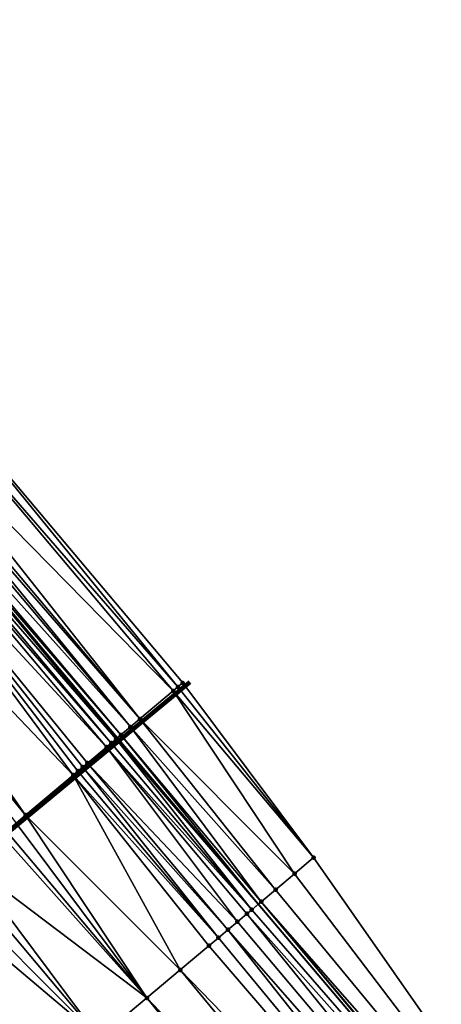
# Model space of a CAD drawing. Header units: feet. Extents: x 2004186 to 2014793, y 836912 to 864902.
# Tile 432 of 656: x 2008470 to 2008484, y 850728 to 850759. Entities that reach past the tile are written whole.
import ezdxf

# ---------------------------------------------------------------- set-up
doc = ezdxf.new("R2010")
doc.units = ezdxf.units.FT
doc.header["$LTSCALE"] = 100
doc.header["$MEASUREMENT"] = 0
for name, color, linetype, lineweight in [('EP_Travel Lane', 5, 'Continuous', 40), ('Notes', 4, 'Continuous', 0), ('Road Shots', 4, 'Continuous', 200), ('Road X-Section', 30, 'Continuous', 13)]:
    doc.layers.add(name, color=color, linetype=linetype, lineweight=lineweight)
doc.layers.add('I-77 SB_MM21-27-Surface-Border', color=7, linetype='Continuous')
doc.layers.add('I-77 SB_MM21-27-Surface-TIN', color=7, linetype='Continuous')

msp = doc.modelspace()

# ---------------------------------------------------------------- linework, layer by layer
at = {"layer": 'EP_Travel Lane'}
msp.add_polyline3d([(2008568.118986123, 850623.7348410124, 429.1415845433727), (2008555.294258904, 850639.0818062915, 429.2037118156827), (2008542.469565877, 850654.4287306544, 429.2802921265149), (2008529.644889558, 850669.7756350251, 429.3639603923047), (2008516.753164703, 850685.055972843, 429.4279458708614), (2008503.828511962, 850700.3188224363, 429.4788442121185), (2008490.903844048, 850715.5816899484, 429.521387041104), (2008477.979187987, 850730.8445434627, 429.5704677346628), (2008473.453673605, 850736.190181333, 429.6158639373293), (2008465.086452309, 850746.137184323, 429.6567530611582), (2008452.212257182, 850761.4421049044, 429.7890533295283), (2008439.338012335, 850776.7470845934, 429.9015723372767), (2008426.463593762, 850792.0522708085, 429.9449646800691), (2008413.589155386, 850807.3574805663, 429.9805271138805), (2008400.714743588, 850822.6626587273, 430.0266444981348), (2008387.84048668, 850837.9676527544, 430.1343618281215), (2008374.966166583, 850853.2727219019, 430.2169492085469), (2008362.094942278, 850868.5743396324, 430.3061332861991), (2008349.220727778, 850883.879586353, 430.3722083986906), (2008336.346591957, 850899.1847395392, 430.4671783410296), (2008323.472519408, 850914.4898175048, 430.5854128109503), (2008310.598384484, 850929.7949696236, 430.6807183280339)], dxfattribs=at)
at = {"layer": 'I-77 SB_MM21-27-Surface-Border', "color": 3, "linetype": 'ByBlock', "lineweight": -2}
msp.add_polyline3d([(2008313.265456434, 850932.0397088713, 430.4462198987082), (2008325.680614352, 850916.3481111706, 430.4180374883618), (2008337.942627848, 850900.5278790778, 430.3563393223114), (2008351.581735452, 850885.8667898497, 430.1532137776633), (2008364.149939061, 850870.3039439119, 430.1222538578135), (2008377.327920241, 850855.2619752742, 430.015648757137), (2008389.749330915, 850839.5753036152, 429.9965065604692), (2008402.629557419, 850824.2752688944, 429.9017488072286), (2008415.509854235, 850808.9751506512, 429.8349345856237), (2008428.84914825, 850794.0614539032, 429.7645857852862), (2008441.270611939, 850778.3747192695, 429.7665534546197), (2008453.844923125, 850762.8169718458, 429.7070570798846), (2008467.183865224, 850747.9036931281, 429.4968168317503), (2008475.55493039, 850737.959955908, 429.4500846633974), (2008479.759126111, 850732.3428559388, 429.4488684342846), (2008491.259615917, 850715.881105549, 429.5149833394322), (2008505.667329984, 850701.8664038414, 429.4340807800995), (2008516.843473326, 850685.1319749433, 429.4266296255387), (2008530.043520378, 850670.1115403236, 429.3620999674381), (2008542.884883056, 850654.7786933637, 429.2790402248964), (2008555.722484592, 850639.4426681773, 429.1978654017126), (2008568.178277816, 850623.78480283, 429.1413460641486)], dxfattribs=at)
at = {"layer": 'I-77 SB_MM21-27-Surface-TIN', "color": 128, "linetype": 'ByBlock', "lineweight": -2}
for points in [[(2008475.248972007, 850737.7022943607, 429.468230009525), (2008466.877919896, 850747.6460160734, 429.5201526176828), (2008466.113071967, 850747.001805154, 429.5846112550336)], [(2008475.401939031, 850737.8311395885, 429.4543195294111), (2008467.183865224, 850747.9036931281, 429.4968168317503), (2008466.877919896, 850747.6460160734, 429.5201526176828)], [(2008475.401939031, 850737.8311395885, 429.4543195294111), (2008466.877919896, 850747.6460160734, 429.5201526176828), (2008475.248972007, 850737.7022943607, 429.468230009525)], [(2008475.55493039, 850737.959955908, 429.4500846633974), (2008467.183865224, 850747.9036931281, 429.4968168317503), (2008475.401939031, 850737.8311395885, 429.4543195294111)], [(2008474.178189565, 850736.8003935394, 429.5603236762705), (2008466.113071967, 850747.001805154, 429.5846112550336), (2008465.807142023, 850746.7441098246, 429.6140634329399)], [(2008475.248972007, 850737.7022943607, 429.468230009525), (2008466.113071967, 850747.001805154, 429.5846112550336), (2008474.178189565, 850736.8003935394, 429.5603236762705)], [(2008474.178189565, 850736.8003935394, 429.5603236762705), (2008465.807142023, 850746.7441098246, 429.6140634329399), (2008465.654171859, 850746.615268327, 429.6267254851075)], [(2008473.872238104, 850736.5427237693, 429.5812211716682), (2008465.501193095, 850746.4864370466, 429.635967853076), (2008465.195218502, 850746.2287947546, 429.6476686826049)], [(2008473.872238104, 850736.5427237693, 429.5812211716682), (2008465.654171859, 850746.615268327, 429.6267254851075), (2008465.501193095, 850746.4864370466, 429.635967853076)], [(2008474.178189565, 850736.8003935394, 429.5603236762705), (2008465.654171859, 850746.615268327, 429.6267254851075), (2008473.872238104, 850736.5427237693, 429.5812211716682)], [(2008473.413326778, 850736.1562002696, 429.6188746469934), (2008465.086452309, 850746.137184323, 429.6567530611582), (2008464.88927875, 850745.9711110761, 429.6732214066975)], [(2008473.566300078, 850736.2850380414, 429.6074596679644), (2008465.195218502, 850746.2287947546, 429.6476686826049), (2008465.086452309, 850746.137184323, 429.6567530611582)], [(2008473.566300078, 850736.2850380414, 429.6074596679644), (2008465.086452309, 850746.137184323, 429.6567530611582), (2008473.453673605, 850736.190181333, 429.6158639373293)], [(2008473.413326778, 850736.1562002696, 429.6188746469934), (2008473.453673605, 850736.190181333, 429.6158639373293), (2008465.086452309, 850746.137184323, 429.6567530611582)], [(2008473.872238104, 850736.5427237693, 429.5812211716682), (2008465.195218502, 850746.2287947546, 429.6476686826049), (2008473.566300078, 850736.2850380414, 429.6074596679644)], [(2008473.107354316, 850735.8985554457, 429.6314227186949), (2008464.736295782, 850745.8422847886, 429.6807927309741), (2008464.277326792, 850745.4558297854, 429.6955208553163)], [(2008473.260344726, 850736.0273728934, 429.626810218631), (2008464.88927875, 850745.9711110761, 429.6732214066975), (2008464.736295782, 850745.8422847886, 429.6807927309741)], [(2008473.260344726, 850736.0273728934, 429.626810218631), (2008464.736295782, 850745.8422847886, 429.6807927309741), (2008473.107354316, 850735.8985554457, 429.6314227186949)], [(2008473.413326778, 850736.1562002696, 429.6188746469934), (2008464.88927875, 850745.9711110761, 429.6732214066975), (2008473.260344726, 850736.0273728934, 429.626810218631)], [(2008472.036397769, 850734.9968614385, 429.6542965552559), (2008464.277326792, 850745.4558297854, 429.6955208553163), (2008463.053376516, 850744.4253222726, 429.7216884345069)], [(2008473.107354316, 850735.8985554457, 429.6314227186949), (2008464.277326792, 850745.4558297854, 429.6955208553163), (2008472.495363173, 850735.3833207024, 429.6381426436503)], [(2008472.495363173, 850735.3833207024, 429.6381426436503), (2008464.277326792, 850745.4558297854, 429.6955208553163), (2008472.342369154, 850735.2545075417, 429.641320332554)], [(2008472.342369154, 850735.2545075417, 429.641320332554), (2008464.277326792, 850745.4558297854, 429.6955208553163), (2008472.1893862, 850735.1256812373, 429.648897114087)], [(2008472.1893862, 850735.1256812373, 429.648897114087), (2008464.277326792, 850745.4558297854, 429.6955208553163), (2008472.036397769, 850734.9968614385, 429.6542965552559)], [(2008470.506449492, 850733.7087394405, 429.6828574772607), (2008463.053376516, 850744.4253222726, 429.7216884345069), (2008462.288395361, 850743.7812696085, 429.7331795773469)], [(2008472.036397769, 850734.9968614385, 429.6542965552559), (2008463.053376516, 850744.4253222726, 429.7216884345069), (2008470.506449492, 850733.7087394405, 429.6828574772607)], [(2008470.506449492, 850733.7087394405, 429.6828574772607), (2008462.288395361, 850743.7812696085, 429.7331795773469), (2008470.200461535, 850733.4511130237, 429.6892447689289)], [(2008475.401939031, 850737.8311395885, 429.4543195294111), (2008475.248972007, 850737.7022943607, 429.468230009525), (2008479.759126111, 850732.3428559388, 429.4488684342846)], [(2008475.55493039, 850737.959955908, 429.4500846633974), (2008475.401939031, 850737.8311395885, 429.4543195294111), (2008479.759126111, 850732.3428559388, 429.4488684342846)], [(2008475.248972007, 850737.7022943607, 429.468230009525), (2008474.178189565, 850736.8003935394, 429.5603236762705), (2008479.147100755, 850731.827661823, 429.4919772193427)], [(2008475.248972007, 850737.7022943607, 429.468230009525), (2008479.147100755, 850731.827661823, 429.4919772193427), (2008479.759126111, 850732.3428559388, 429.4488684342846)], [(2008474.178189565, 850736.8003935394, 429.5603236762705), (2008473.872238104, 850736.5427237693, 429.5812211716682), (2008478.535079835, 850731.3124624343, 429.5375562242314)], [(2008474.178189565, 850736.8003935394, 429.5603236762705), (2008478.535079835, 850731.3124624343, 429.5375562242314), (2008479.147100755, 850731.827661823, 429.4919772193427)], [(2008473.566300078, 850736.2850380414, 429.6074596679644), (2008473.453673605, 850736.190181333, 429.6158639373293), (2008477.979187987, 850730.8445434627, 429.5704677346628)], [(2008473.872238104, 850736.5427237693, 429.5812211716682), (2008473.566300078, 850736.2850380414, 429.6074596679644), (2008478.076049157, 850730.9260807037, 429.5633968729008)], [(2008473.566300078, 850736.2850380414, 429.6074596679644), (2008477.979187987, 850730.8445434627, 429.5704677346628), (2008478.076049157, 850730.9260807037, 429.5633968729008)], [(2008473.872238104, 850736.5427237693, 429.5812211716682), (2008478.076049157, 850730.9260807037, 429.5633968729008), (2008478.535079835, 850731.3124624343, 429.5375562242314)], [(2008473.260344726, 850736.0273728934, 429.626810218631), (2008473.107354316, 850735.8985554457, 429.6314227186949), (2008477.770037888, 850730.6684819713, 429.5857356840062)], [(2008473.413326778, 850736.1562002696, 429.6188746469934), (2008473.260344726, 850736.0273728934, 429.626810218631), (2008477.770037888, 850730.6684819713, 429.5857356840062)], [(2008473.413326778, 850736.1562002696, 429.6188746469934), (2008477.979187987, 850730.8445434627, 429.5704677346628), (2008473.453673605, 850736.190181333, 429.6158639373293)], [(2008473.413326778, 850736.1562002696, 429.6188746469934), (2008477.770037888, 850730.6684819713, 429.5857356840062), (2008477.979187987, 850730.8445434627, 429.5704677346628)], [(2008473.107354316, 850735.8985554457, 429.6314227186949), (2008472.495363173, 850735.3833207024, 429.6381426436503), (2008477.310988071, 850730.2821229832, 429.6009226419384)], [(2008473.107354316, 850735.8985554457, 429.6314227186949), (2008477.617027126, 850730.5396886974, 429.5940511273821), (2008477.770037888, 850730.6684819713, 429.5857356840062)], [(2008473.107354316, 850735.8985554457, 429.6314227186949), (2008477.310988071, 850730.2821229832, 429.6009226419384), (2008477.617027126, 850730.5396886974, 429.5940511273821)], [(2008472.495363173, 850735.3833207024, 429.6381426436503), (2008472.342369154, 850735.2545075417, 429.641320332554), (2008477.00494995, 850730.0245561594, 429.6083139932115)], [(2008472.495363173, 850735.3833207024, 429.6381426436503), (2008477.00494995, 850730.0245561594, 429.6083139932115), (2008477.310988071, 850730.2821229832, 429.6009226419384)], [(2008472.036397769, 850734.9968614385, 429.6542965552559), (2008470.506449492, 850733.7087394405, 429.6828574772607), (2008475.474770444, 850728.7367088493, 429.6514500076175)], [(2008472.1893862, 850735.1256812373, 429.648897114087), (2008472.036397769, 850734.9968614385, 429.6542965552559), (2008476.698921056, 850729.76697837, 429.6208420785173)], [(2008472.036397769, 850734.9968614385, 429.6542965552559), (2008476.392886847, 850729.5094068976, 429.6304110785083), (2008476.698921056, 850729.76697837, 429.6208420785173)], [(2008472.036397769, 850734.9968614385, 429.6542965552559), (2008475.474770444, 850728.7367088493, 429.6514500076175), (2008476.392886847, 850729.5094068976, 429.6304110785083)], [(2008472.342369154, 850735.2545075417, 429.641320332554), (2008472.1893862, 850735.1256812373, 429.648897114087), (2008476.698921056, 850729.76697837, 429.6208420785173)], [(2008472.342369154, 850735.2545075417, 429.641320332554), (2008476.698921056, 850729.76697837, 429.6208420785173), (2008477.00494995, 850730.0245561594, 429.6083139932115)], [(2008470.506449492, 850733.7087394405, 429.6828574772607), (2008470.200461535, 850733.4511130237, 429.6892447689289), (2008474.403623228, 850727.8352413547, 429.6696425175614)], [(2008470.506449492, 850733.7087394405, 429.6828574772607), (2008474.403623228, 850727.8352413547, 429.6696425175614), (2008475.474770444, 850728.7367088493, 429.6514500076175)], [(2008470.200461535, 850733.4511130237, 429.6892447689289), (2008469.894464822, 850733.1934970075, 429.6921510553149), (2008474.403623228, 850727.8352413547, 429.6696425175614)], [(2008469.894464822, 850733.1934970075, 429.6921510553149), (2008469.741472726, 850733.0646815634, 429.6960929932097), (2008474.403623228, 850727.8352413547, 429.6696425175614)], [(2008469.741472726, 850733.0646815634, 429.6960929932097), (2008468.670506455, 850732.1629991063, 429.7151010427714), (2008474.403623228, 850727.8352413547, 429.6696425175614)], [(2008468.670506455, 850732.1629991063, 429.7151010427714), (2008468.364507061, 850731.9053862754, 429.7169412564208), (2008472.873400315, 850726.5474456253, 429.6886156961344)], [(2008468.670506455, 850732.1629991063, 429.7151010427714), (2008472.873400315, 850726.5474456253, 429.6886156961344), (2008474.403623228, 850727.8352413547, 429.6696425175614)], [(2008491.259615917, 850715.881105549, 429.5149833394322), (2008479.759126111, 850732.3428559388, 429.4488684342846), (2008479.147100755, 850731.827661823, 429.4919772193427)], [(2008468.364507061, 850731.9053862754, 429.7169412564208), (2008467.905523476, 850731.5189486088, 429.7258666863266), (2008472.873400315, 850726.5474456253, 429.6886156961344)], [(2008491.259615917, 850715.881105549, 429.5149833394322), (2008479.147100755, 850731.827661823, 429.4919772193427), (2008478.535079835, 850731.3124624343, 429.5375562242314)], [(2008467.905523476, 850731.5189486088, 429.7258666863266), (2008467.446532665, 850731.1325195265, 429.7319190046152), (2008472.873400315, 850726.5474456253, 429.6886156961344)], [(2008491.259615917, 850715.881105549, 429.5149833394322), (2008478.535079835, 850731.3124624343, 429.5375562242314), (2008478.076049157, 850730.9260807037, 429.5633968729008)], [(2008467.29354059, 850731.0037040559, 429.7358698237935), (2008466.834551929, 850730.6172724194, 429.7427770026), (2008471.343175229, 850725.259652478, 429.7063793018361)], [(2008467.446532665, 850731.1325195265, 429.7319190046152), (2008467.29354059, 850731.0037040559, 429.7358698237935), (2008471.343175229, 850725.259652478, 429.7063793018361)], [(2008467.446532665, 850731.1325195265, 429.7319190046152), (2008471.343175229, 850725.259652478, 429.7063793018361), (2008472.873400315, 850726.5474456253, 429.6886156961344)], [(2008478.076049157, 850730.9260807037, 429.5633968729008), (2008477.979187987, 850730.8445434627, 429.5704677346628), (2008490.903844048, 850715.5816899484, 429.521387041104)], [(2008490.953575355, 850715.6235416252, 429.5210159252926), (2008478.076049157, 850730.9260807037, 429.5633968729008), (2008490.903844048, 850715.5816899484, 429.521387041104)], [(2008491.259615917, 850715.881105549, 429.5149833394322), (2008478.076049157, 850730.9260807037, 429.5633968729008), (2008490.953575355, 850715.6235416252, 429.5210159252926)], [(2008466.834551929, 850730.6172724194, 429.7427770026), (2008466.069590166, 850729.9731967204, 429.7619774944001), (2008470.731090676, 850724.7445287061, 429.7165358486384)], [(2008466.834551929, 850730.6172724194, 429.7427770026), (2008470.731090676, 850724.7445287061, 429.7165358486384), (2008471.343175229, 850725.259652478, 429.7063793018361)], [(2008477.770037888, 850730.6684819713, 429.5857356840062), (2008477.617027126, 850730.5396886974, 429.5940511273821), (2008490.903844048, 850715.5816899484, 429.521387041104)], [(2008477.770037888, 850730.6684819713, 429.5857356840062), (2008490.903844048, 850715.5816899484, 429.521387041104), (2008477.979187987, 850730.8445434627, 429.5704677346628)], [(2008490.188457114, 850714.9796518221, 429.526725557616), (2008477.310988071, 850730.2821229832, 429.6009226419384), (2008477.00494995, 850730.0245561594, 429.6083139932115)], [(2008490.188457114, 850714.9796518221, 429.526725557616), (2008477.617027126, 850730.5396886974, 429.5940511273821), (2008477.310988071, 850730.2821229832, 429.6009226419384)], [(2008490.188457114, 850714.9796518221, 429.526725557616), (2008490.903844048, 850715.5816899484, 429.521387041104), (2008477.617027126, 850730.5396886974, 429.5940511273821)], [(2008466.069590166, 850729.9731967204, 429.7619774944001), (2008465.45762192, 850729.4579347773, 429.7778010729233), (2008470.731090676, 850724.7445287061, 429.7165358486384)], [(2008489.423353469, 850714.3357446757, 429.5405596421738), (2008477.00494995, 850730.0245561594, 429.6083139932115), (2008476.698921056, 850729.76697837, 429.6208420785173)], [(2008490.188457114, 850714.9796518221, 429.526725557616), (2008477.00494995, 850730.0245561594, 429.6083139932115), (2008489.423353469, 850714.3357446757, 429.5405596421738)], [(2008489.423353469, 850714.3357446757, 429.5405596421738), (2008476.698921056, 850729.76697837, 429.6208420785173), (2008476.392886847, 850729.5094068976, 429.6304110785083)], [(2008465.45762192, 850729.4579347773, 429.7778010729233), (2008469.812984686, 850723.9718182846, 429.7433708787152), (2008470.731090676, 850724.7445287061, 429.7165358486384)], [(2008489.423353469, 850714.3357446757, 429.5405596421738), (2008476.392886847, 850729.5094068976, 429.6304110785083), (2008475.474770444, 850728.7367088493, 429.6514500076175)], [(2008488.199183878, 850713.3054977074, 429.5606020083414), (2008475.474770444, 850728.7367088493, 429.6514500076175), (2008474.403623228, 850727.8352413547, 429.6696425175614)], [(2008489.423353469, 850714.3357446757, 429.5405596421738), (2008475.474770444, 850728.7367088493, 429.6514500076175), (2008488.199183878, 850713.3054977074, 429.5606020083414)], [(2008486.975026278, 850712.2752364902, 429.5873193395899), (2008474.403623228, 850727.8352413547, 429.6696425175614), (2008472.873400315, 850726.5474456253, 429.6886156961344)], [(2008488.199183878, 850713.3054977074, 429.5606020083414), (2008474.403623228, 850727.8352413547, 429.6696425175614), (2008486.975026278, 850712.2752364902, 429.5873193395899)]]:
    msp.add_3dface(points, dxfattribs=at)
at = {"layer": 'Notes', "lineweight": 100}
msp.add_line((2008475.77937964, 850737.9808290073, 429.4385976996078), (2008443.887376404, 850711.604445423, 429.4385976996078), dxfattribs=at)
at = {"layer": 'Road Shots', "lineweight": 100}
for p in [(2008475.401939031, 850737.8311395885, 429.4543195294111), (2008475.55493039, 850737.959955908, 429.4500846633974), (2008475.248972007, 850737.7022943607, 429.468230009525), (2008474.178189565, 850736.8003935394, 429.5603236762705), (2008473.566300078, 850736.2850380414, 429.6074596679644), (2008473.872238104, 850736.5427237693, 429.5812211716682), (2008473.260344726, 850736.0273728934, 429.626810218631), (2008473.413326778, 850736.1562002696, 429.6188746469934), (2008473.107354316, 850735.8985554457, 429.6314227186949), (2008472.495363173, 850735.3833207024, 429.6381426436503), (2008472.036397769, 850734.9968614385, 429.6542965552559), (2008472.1893862, 850735.1256812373, 429.648897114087), (2008472.342369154, 850735.2545075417, 429.641320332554), (2008470.506449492, 850733.7087394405, 429.6828574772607), (2008479.759126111, 850732.3428559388, 429.4488684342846), (2008479.147100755, 850731.827661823, 429.4919772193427), (2008478.535079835, 850731.3124624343, 429.5375562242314), (2008478.076049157, 850730.9260807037, 429.5633968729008), (2008477.770037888, 850730.6684819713, 429.5857356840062), (2008477.310988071, 850730.2821229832, 429.6009226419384), (2008477.617027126, 850730.5396886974, 429.5940511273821), (2008477.00494995, 850730.0245561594, 429.6083139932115), (2008476.698921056, 850729.76697837, 429.6208420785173), (2008476.392886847, 850729.5094068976, 429.6304110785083), (2008475.474770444, 850728.7367088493, 429.6514500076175), (2008474.403623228, 850727.8352413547, 429.6696425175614)]:
    msp.add_point(p, dxfattribs=at)
at = {"layer": 'Road X-Section', "extrusion": (-0.6440134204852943, 0.7650042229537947, 0.003905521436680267), "elevation": -642665.4028719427, "flags": 128}
msp.add_lwpolyline([(-2084353.832219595, 2939.360364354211), (-2084354.038642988, 2939.363869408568), (-2084354.370787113, 2939.369509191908), (-2084354.641548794, 2939.37555401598), (-2084355.241548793, 2939.384471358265), (-2084355.641548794, 2939.38891530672), (-2084357.441548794, 2939.429779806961), (-2084358.841548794, 2939.454015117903), (-2084359.441548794, 2939.465298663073), (-2084360.641548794, 2939.500792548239), (-2084361.441548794, 2939.517594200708), (-2084361.841548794, 2939.526955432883), (-2084362.641548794, 2939.540402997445), (-2084363.241548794, 2939.550504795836), (-2084363.841548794, 2939.562959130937), (-2084364.441548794, 2939.570717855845), (-2084364.841548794, 2939.579185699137), (-2084366.241548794, 2939.594463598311), (-2084366.841548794, 2939.605727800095), (-2084367.441548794, 2939.611464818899), (-2084367.641548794, 2939.61075748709), (-2084368.041548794, 2939.602257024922), (-2084368.641548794, 2939.604053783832), (-2084369.241548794, 2939.613748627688), (-2084369.841548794, 2939.616522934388), (-2084371.441548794, 2939.639854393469), (-2084372.041548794, 2939.653334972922), (-2084373.241548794, 2939.664860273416), (-2084373.841548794, 2939.674008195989), (-2084375.441548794, 2939.695117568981), (-2084377.241548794, 2939.719100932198), (-2084378.241548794, 2939.737796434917), (-2084379.441548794, 2939.753722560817), (-2084380.041548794, 2939.754341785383), (-2084381.041548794, 2939.754312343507), (-2084381.641548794, 2939.743728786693), (-2084382.441548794, 2939.727905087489), (-2084383.441548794, 2939.708704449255), (-2084384.041548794, 2939.701797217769), (-2084384.241548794, 2939.69784636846), (-2084384.841548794, 2939.691794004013), (-2084385.441548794, 2939.682868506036), (-2084385.841548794, 2939.68102827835), (-2084387.241548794, 2939.662020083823), (-2084387.441548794, 2939.658078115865), (-2084387.841548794, 2939.655171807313), (-2084388.241548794, 2939.648784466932), (-2084390.241548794, 2939.620223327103), (-2084390.441548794, 2939.614823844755), (-2084390.641548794, 2939.607247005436), (-2084390.841548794, 2939.604069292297), (-2084391.641548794, 2939.597349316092), (-2084391.841548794, 2939.59273678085), (-2084392.041548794, 2939.584801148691), (-2084392.241548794, 2939.573386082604), (-2084392.641548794, 2939.547147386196), (-2084393.041548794, 2939.526249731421), (-2084394.441548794, 2939.43415536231), (-2084394.641548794, 2939.420244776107), (-2084394.841548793, 2939.416009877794)], dxfattribs=at)
at = {"layer": 'Road X-Section', "extrusion": (-0.6438751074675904, 0.765125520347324, 0.002789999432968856), "elevation": -642291.896087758, "flags": 128}
msp.add_lwpolyline([(-2084472.12469764, 2221.367692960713), (-2084472.854725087, 2221.373999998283), (-2084474.01253076, 2221.396033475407), (-2084475.812530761, 2221.427425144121), (-2084477.412530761, 2221.465000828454), (-2084479.41253076, 2221.504507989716), (-2084480.412530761, 2221.527332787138), (-2084481.41253076, 2221.546849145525), (-2084482.212530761, 2221.563514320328), (-2084483.812530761, 2221.585672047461), (-2084485.212530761, 2221.599774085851), (-2084485.81253076, 2221.599609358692), (-2084486.61253076, 2221.596600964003), (-2084487.01253076, 2221.598901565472), (-2084489.01253076, 2221.632023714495), (-2084490.61253076, 2221.659521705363), (-2084491.61253076, 2221.677715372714), (-2084493.61253076, 2221.702190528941), (-2084494.812530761, 2221.721453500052), (-2084496.21253076, 2221.748017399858), (-2084497.21253076, 2221.762034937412), (-2084497.61253076, 2221.764639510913), (-2084498.812530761, 2221.757534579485), (-2084499.61253076, 2221.746043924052), (-2084500.812530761, 2221.719208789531), (-2084501.61253076, 2221.709052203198), (-2084503.61253076, 2221.691288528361), (-2084505.61253076, 2221.672315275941), (-2084507.01253076, 2221.654122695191), (-2084508.21253076, 2221.633083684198), (-2084508.61253076, 2221.623514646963), (-2084509.012530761, 2221.610986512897), (-2084509.41253076, 2221.603595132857), (-2084509.812530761, 2221.596723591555), (-2084510.012530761, 2221.588408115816), (-2084510.41253076, 2221.566069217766), (-2084511.012530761, 2221.540228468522), (-2084511.81253076, 2221.494649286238), (-2084512.61253076, 2221.451540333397)], dxfattribs=at)

doc.saveas('drawing.dxf')
